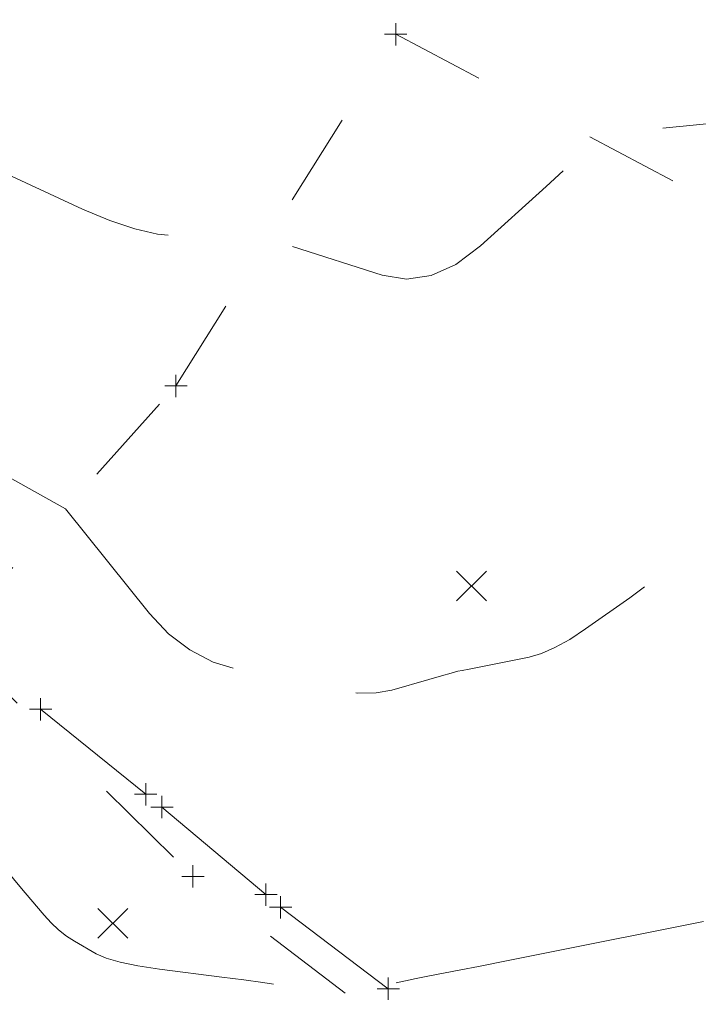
# Model space of a CAD drawing. Extents: x 1926935 to 1928139, y 199322 to 200300.
# Tile 604 of 656: x 1927353 to 1927383, y 200031 to 200075. Entities that reach past the tile are written whole.
import ezdxf

# ---------------------------------------------------------------- set-up
doc = ezdxf.new("R2010")
doc.units = 0
doc.header["$MEASUREMENT"] = 0
for name, pattern in [('DGN Style 2', [14.030763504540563, 8.418458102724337, -5.612305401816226]), ('DGN Style 3', [19.64306890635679, 14.03076350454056, -5.612305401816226]), ('DGN Style 5', [9.821534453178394, 4.209229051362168, -5.612305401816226])]:
    doc.linetypes.add(name, pattern=pattern)
for name, color, linetype, lineweight in [('DT_X_Contour_Minor', 136, 'DGN Style 3', 0), ('DT_X_Terrain_Ground_Line', 92, 'DGN Style 3', 13), ('PV_X_Driveway', 7, 'DGN Style 5', 0), ('RD_X_Bumper_Block', 7, 'DGN Style 2', 0), ('SV_X_Random_Point (Construction)', 7, 'Continuous', 0)]:
    doc.layers.add(name, color=color, linetype=linetype, lineweight=lineweight)
doc.layers.add('SV_X_Shot_Marker (Construction)', color=40, linetype='Continuous', lineweight=0, transparency=0.5)

# ---------------------------------------------------------------- blocks, each defined once
blk = doc.blocks.new('SVPT_454')
at = {"layer": 'SV_X_Shot_Marker (Construction)', "transparency": 33554495}
for p, q in [((1.455191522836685e-11, 0.0249999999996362), (1.455191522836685e-11, -0.02500000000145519)), ((-0.02499999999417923, 0), (0.02500000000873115, 0))]:
    blk.add_line(p, q, dxfattribs=at)
blk.add_point((1.455191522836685e-11, 0), dxfattribs=at)
blk = doc.blocks.new('SVPT_470')
at = {"layer": 'SV_X_Shot_Marker (Construction)', "transparency": 33554495}
for p, q in [((0, 0.0249999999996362), (0, -0.0249999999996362)), ((-0.02500000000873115, 0), (0.02499999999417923, 0))]:
    blk.add_line(p, q, dxfattribs=at)
blk.add_point((0, 0), dxfattribs=at)
blk = doc.blocks.new('SVPT_471')
at = {"layer": 'SV_X_Shot_Marker (Construction)', "transparency": 33554495}
for p, q in [((0, 0.02500000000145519), (0, -0.0249999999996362)), ((-0.02500000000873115, 1.818989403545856e-12), (0.02499999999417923, 1.818989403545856e-12))]:
    blk.add_line(p, q, dxfattribs=at)
blk.add_point((0, 1.818989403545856e-12), dxfattribs=at)
blk = doc.blocks.new('SVPT_546')
at = {"layer": 'SV_X_Shot_Marker (Construction)', "transparency": 33554495}
for p, q in [((-1.455191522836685e-11, 0.0249999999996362), (-1.455191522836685e-11, -0.02500000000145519)), ((-0.02500000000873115, 0), (0.02499999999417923, 0))]:
    blk.add_line(p, q, dxfattribs=at)
blk.add_point((-1.455191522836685e-11, 0), dxfattribs=at)
blk = doc.blocks.new('SVPT_547')
at = {"layer": 'SV_X_Shot_Marker (Construction)', "transparency": 33554495}
for p, q in [((1.455191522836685e-11, 0.02500000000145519), (1.455191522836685e-11, -0.0249999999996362)), ((-0.02499999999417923, 0), (0.02500000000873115, 0))]:
    blk.add_line(p, q, dxfattribs=at)
blk.add_point((1.455191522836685e-11, 0), dxfattribs=at)
blk = doc.blocks.new('SVPT_548')
at = {"layer": 'SV_X_Shot_Marker (Construction)', "transparency": 33554495}
for p, q in [((0, 0.02500000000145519), (0, -0.0249999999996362)), ((-0.02500000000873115, 1.818989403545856e-12), (0.02499999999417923, 1.818989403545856e-12))]:
    blk.add_line(p, q, dxfattribs=at)
blk.add_point((0, 1.818989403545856e-12), dxfattribs=at)
blk = doc.blocks.new('SVPT_549')
at = {"layer": 'SV_X_Shot_Marker (Construction)', "transparency": 33554495}
for p, q in [((0, 0.0249999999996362), (0, -0.0249999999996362)), ((-0.02500000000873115, 0), (0.02499999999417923, 0))]:
    blk.add_line(p, q, dxfattribs=at)
blk.add_point((0, 0), dxfattribs=at)
blk = doc.blocks.new('SVPT_550')
at = {"layer": 'SV_X_Shot_Marker (Construction)', "transparency": 33554495}
for p, q in [((-1.455191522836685e-11, 0.0249999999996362), (-1.455191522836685e-11, -0.0249999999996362)), ((-0.02500000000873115, 0), (0.02499999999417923, 0))]:
    blk.add_line(p, q, dxfattribs=at)
blk.add_point((-1.455191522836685e-11, 0), dxfattribs=at)
blk = doc.blocks.new('SVPT_551')
at = {"layer": 'SV_X_Shot_Marker (Construction)', "transparency": 33554495}
for p, q in [((0, 0.02500000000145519), (0, -0.0249999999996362)), ((-0.02499999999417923, 1.818989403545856e-12), (0.02500000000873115, 1.818989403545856e-12))]:
    blk.add_line(p, q, dxfattribs=at)
blk.add_point((0, 1.818989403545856e-12), dxfattribs=at)
blk = doc.blocks.new('X_210')
at = {"layer": 'SV_X_Random_Point (Construction)', "color": 7, "linetype": 'Continuous', "lineweight": 0, "transparency": 33554559}
for p, q in [((-0.03333333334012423, -0.03337499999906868), (0.03333333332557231, 0.03337500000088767)), ((-0.03333333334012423, 0.03337500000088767), (0.03333333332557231, -0.03337499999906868))]:
    blk.add_line(p, q, dxfattribs=at)
blk = doc.blocks.new('X_211')
at = {"layer": 'SV_X_Random_Point (Construction)', "color": 7, "linetype": 'Continuous', "lineweight": 0, "transparency": 33554559}
for p, q in [((-0.03333333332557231, -0.03337499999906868), (0.03333333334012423, 0.03337500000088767)), ((-0.03333333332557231, 0.03337500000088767), (0.03333333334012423, -0.03337499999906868))]:
    blk.add_line(p, q, dxfattribs=at)
blk = doc.blocks.new('*U2117', base_point=(1927600.1255, 199832.7095, 682.6088333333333))
at = {"layer": 'DT_X_Contour_Minor', "flags": 128}
for points, elevation in [([(1927206.182542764, 200241.663139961), (1927209.275631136, 200239.9908336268), (1927209.950493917, 200239.6293013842), (1927210.124405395, 200239.5382534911), (1927212.693702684, 200238.230316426), (1927218.968736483, 200235.040207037), (1927233.717245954, 200227.5417899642), (1927236.527231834, 200226.110128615), (1927238.448172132, 200225.1282656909), (1927239.480066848, 200224.5962011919), (1927241.04639198, 200223.7770937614), (1927241.845125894, 200223.3493202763), (1927243.066583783, 200222.680330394), (1927244.710765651, 200221.7701241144), (1927246.777671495, 200220.6187014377), (1927252.853052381, 200217.2266191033), (1927254.960368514, 200216.0206674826), (1927256.725781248, 200214.9468743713), (1927258.149290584, 200214.0052397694), (1927259.230896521, 200213.1957636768), (1927261.659307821, 200211.2133721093), (1927262.540892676, 200210.5107234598), (1927263.364338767, 200209.8895711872), (1927264.129646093, 200209.3499152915), (1927264.836814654, 200208.8917557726), (1927266.645079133, 200207.7786588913), (1927267.544241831, 200207.2275114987), (1927270.668948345, 200205.3228003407), (1927279.418778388, 200200.0031037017), (1927281.603033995, 200198.6671076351), (1927283.262586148, 200197.6337190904), (1927284.397434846, 200196.9029380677), (1927285.00758009, 200196.4747645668), (1927285.935029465, 200195.7364452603), (1927286.415766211, 200195.3842514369), (1927287.162389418, 200194.8814094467), (1927288.174899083, 200194.2279192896), (1927289.453295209, 200193.4237809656), (1927296.039545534, 200189.3196230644), (1927297.801871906, 200191.6395134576), (1927298.144281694, 200192.0851845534), (1927298.416228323, 200192.427959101), (1927298.617711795, 200192.6678371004), (1927298.74873211, 200192.8048185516), (1927299.195746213, 200193.2039733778), (1927299.23132012, 200193.2650008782), (1927299.293284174, 200193.2703410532), (1927299.463930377, 200193.2602069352), (1927299.743258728, 200193.2345985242), (1927300.131269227, 200193.1935158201), (1927302.19557657, 200192.9656898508), (1927302.200266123, 200192.9618473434), (1927302.201239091, 200192.9610025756), (1927302.202148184, 200192.9601150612), (1927302.202993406, 200192.9591848), (1927302.203774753, 200192.9582117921), (1927302.205773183, 200192.955560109), (1927302.521982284, 200192.6473708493), (1927303.469110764, 200191.7247918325), (1927305.047158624, 200190.1878230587), (1927307.256125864, 200188.0364645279), (1927313.987931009, 200181.480322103), (1927316.369620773, 200179.1866243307), (1927318.46583621, 200177.2226378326), (1927320.276577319, 200175.5883626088), (1927321.801844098, 200174.2837986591), (1927325.488589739, 200171.2445764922), (1927326.81789005, 200170.1789554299), (1927328.040731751, 200169.261508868), (1927329.157114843, 200168.4922368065), (1927330.167039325, 200167.8711392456), (1927332.718226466, 200166.4124450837), (1927333.798792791, 200165.7448219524), (1927335.127101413, 200164.83597318), (1927336.70315233, 200163.6858987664), (1927338.526945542, 200162.2945987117), (1927343.72071717, 200158.2628310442), (1927345.612048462, 200156.8190157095), (1927347.390713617, 200155.5113954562), (1927349.056712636, 200154.3399702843), (1927350.610045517, 200153.3047401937), (1927354.602045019, 200150.7257200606), (1927356.185775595, 200149.6916317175), (1927357.942967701, 200148.5236317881), (1927359.873621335, 200147.2217202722), (1927361.977736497, 200145.7858971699), (1927367.819992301, 200141.778486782), (1927369.859315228, 200140.3729342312), (1927371.595592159, 200139.1618343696), (1927373.028823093, 200138.1451871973), (1927374.159008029, 200137.3229927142), (1927376.768773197, 200135.3897443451), (1927378.019343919, 200134.4677208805), (1927379.813732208, 200133.1515867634), (1927382.151938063, 200131.441341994), (1927385.033961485, 200129.3369865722), (1927393.444447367, 200123.1998912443), (1927396.271546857, 200121.1411914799), (1927398.444980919, 200119.5679136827), (1927399.964749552, 200118.4800578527), (1927400.830852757, 200117.8776239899), (1927402.268907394, 200116.9183629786), (1927403.042342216, 200116.3943026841), (1927404.284105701, 200115.5415675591), (1927405.994197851, 200114.3601576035), (1927408.172618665, 200112.8500728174), (1927419.431349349, 200105.0361025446), (1927418.738350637, 200105.1295608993), (1927418.572992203, 200105.1393252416), (1927418.373916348, 200105.128564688), (1927418.14112307, 200105.0972792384), (1927417.874612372, 200105.0454688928), (1927416.5522218, 200104.7557958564), (1927408.445687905, 200107.4737431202), (1927406.665865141, 200108.0753375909), (1927404.800625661, 200108.7152864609), (1927402.849969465, 200109.3935897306), (1927400.813896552, 200110.1102473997), (1927391.112917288, 200113.5441434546), (1927390.537417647, 200113.3924224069), (1927390.42176278, 200113.3588893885), (1927390.32144088, 200113.3233136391), (1927390.236451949, 200113.2856951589), (1927390.166795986, 200113.2460339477), (1927389.877511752, 200113.0561819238), (1927389.186233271, 200109.8615575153), (1927389.034238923, 200109.1573821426), (1927388.874518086, 200108.4139807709), (1927388.70707076, 200107.6313534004), (1927388.531896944, 200106.8095000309), (1927387.696390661, 200102.8826569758), (1927390.423934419, 200096.3598169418), (1927391.037051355, 200094.9387471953), (1927391.707454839, 200093.4710408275), (1927392.435144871, 200091.9566978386), (1927393.220121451, 200090.3957182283), (1927397.017014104, 200083.002327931), (1927397.998091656, 200079.8831592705), (1927398.132152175, 200079.2422710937), (1927398.113871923, 200078.6563931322), (1927397.943250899, 200078.1255253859), (1927397.620289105, 200077.6496678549), (1927396.555936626, 200076.4540613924), (1927396.1429053, 200075.9652844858), (1927395.702075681, 200075.395658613), (1927395.233447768, 200074.7451837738), (1927394.737021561, 200074.0138599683), (1927393.376153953, 200071.9558645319), (1927392.846085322, 200071.2871081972), (1927392.276530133, 200070.8243357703), (1927391.667488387, 200070.5675472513), (1927391.018960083, 200070.5167426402), (1927389.23690253, 200070.6559088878), (1927388.466822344, 200070.6826312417), (1927387.493124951, 200070.6584236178), (1927386.315810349, 200070.5832860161), (1927384.934878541, 200070.4572184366), (1927378.015423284, 200069.7500664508), (1927378.25692662, 200069.5723252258), (1927378.163896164, 200069.413844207), (1927377.781303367, 200069.0145759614), (1927377.109148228, 200068.3745204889), (1927376.147430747, 200067.4936777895), (1927373.196767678, 200064.8237142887), (1927372.091799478, 200063.9913408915), (1927370.989892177, 200063.4966933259), (1927369.891045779, 200063.3397715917), (1927368.795260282, 200063.5205756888), (1927363.688736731, 200065.1523550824), (1927359.652978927, 200065.2577291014), (1927358.737765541, 200065.3509647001), (1927357.721735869, 200065.5855112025), (1927356.604889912, 200065.9613686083), (1927355.387227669, 200066.4785369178), (1927352.005706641, 200068.0460669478), (1927350.557367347, 200068.5953091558), (1927348.748490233, 200069.0673882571), (1927346.579075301, 200069.4623042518), (1927344.04912255, 200069.7800571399), (1927336.821864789, 200070.5245140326), (1927334.422369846, 200070.7700868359), (1927332.644328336, 200070.9484625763), (1927331.48774026, 200071.0596412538), (1927330.952605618, 200071.1036228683), (1927329.905368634, 200071.152077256), (1927329.208619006, 200071.1737043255), (1927328.757012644, 200071.2185760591), (1927327.700800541, 200071.3439225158), (1927326.039982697, 200071.5497436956), (1927323.774559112, 200071.8360395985), (1927316.927288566, 200072.7067949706), (1927314.427701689, 200073.0221056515), (1927312.064393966, 200073.3149711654), (1927309.837365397, 200073.5853915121), (1927307.746615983, 200073.8333666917), (1927302.352989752, 200074.4647069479), (1927300.357117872, 200074.6550810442), (1927298.414721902, 200074.7526981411), (1927296.525801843, 200074.7575582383), (1927294.690357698, 200074.6696613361), (1927289.86714119, 200074.3115935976), (1927288.1469807, 200074.1459806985), (1927286.60391161, 200073.9176928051), (1927285.23793392, 200073.6267299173), (1927284.049047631, 200073.2730920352), (1927278.91412488, 200071.4765402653)], 656.0000000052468), ([(1927213.21924097, 200239.8766379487), (1927215.354509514, 200238.3845772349), (1927235.494305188, 200228.145855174), (1927237.911760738, 200226.9147354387), (1927239.524106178, 200226.0914128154), (1927240.331341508, 200225.6758873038), (1927241.410488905, 200225.1115487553), (1927242.069874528, 200224.7559216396), (1927243.238670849, 200224.1122942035), (1927244.916877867, 200223.1806664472), (1927247.104495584, 200221.9610383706), (1927253.617357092, 200218.324696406), (1927255.876418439, 200217.0319057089), (1927257.768956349, 200215.8807900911), (1927259.294970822, 200214.8713495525), (1927260.454461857, 200214.0035840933), (1927263.057740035, 200211.8784429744), (1927263.970888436, 200211.1448451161), (1927264.757875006, 200210.5379073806), (1927265.418699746, 200210.0576297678), (1927265.953362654, 200209.7040122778), (1927267.210914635, 200208.9299124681), (1927267.955772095, 200208.4739514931), (1927271.085139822, 200206.5679882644), (1927280.557078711, 200200.8095172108), (1927282.906206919, 200199.3770408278), (1927284.638020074, 200198.3109632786), (1927285.752518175, 200197.6112845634), (1927286.249701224, 200197.278004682), (1927286.752435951, 200196.8777901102), (1927287.013024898, 200196.6868793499), (1927287.417740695, 200196.4143079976), (1927287.966583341, 200196.0600760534), (1927288.659552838, 200195.6241835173), (1927292.22970647, 200193.3994769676), (1927293.184995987, 200194.6570005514), (1927293.420010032, 200194.9426988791), (1927293.715642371, 200195.2608551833), (1927294.071893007, 200195.6114694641), (1927294.488761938, 200195.9945417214), (1927296.575592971, 200197.8579475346), (1927296.741665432, 200198.142847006), (1927296.81637843, 200198.1914565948), (1927296.969343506, 200198.2151855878), (1927297.200560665, 200198.214033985), (1927297.510029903, 200198.1880017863), (1927299.13680787, 200198.0084634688), (1927301.37461219, 200196.1748600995), (1927301.838901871, 200195.7717459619), (1927302.272711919, 200195.3482335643), (1927302.676042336, 200194.9043229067), (1927303.048893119, 200194.4400139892), (1927304.002522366, 200193.1746591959), (1927304.580516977, 200192.5012968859), (1927305.599278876, 200191.4302260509), (1927307.058808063, 200189.9614466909), (1927308.959104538, 200188.0949588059), (1927314.61425152, 200182.5873797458), (1927316.680239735, 200180.606764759), (1927318.63684414, 200178.7956040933), (1927320.484064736, 200177.153897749), (1927322.221901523, 200175.6816457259), (1927326.710287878, 200171.9815794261), (1927328.284727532, 200170.7093530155), (1927329.641756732, 200169.6677235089), (1927330.781375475, 200168.8566909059), (1927331.703583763, 200168.2762552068), (1927333.872925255, 200167.0358892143), (1927334.791759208, 200166.468191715), (1927335.921254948, 200165.6953737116), (1927337.261412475, 200164.7174352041), (1927338.812231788, 200163.5343761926), (1927343.228632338, 200160.1060581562), (1927344.903444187, 200158.8353410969), (1927346.615579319, 200157.5944284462), (1927348.365037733, 200156.383320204), (1927350.151819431, 200155.2020163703), (1927354.966335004, 200152.0916120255), (1927356.78566727, 200150.9066814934), (1927358.632777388, 200149.6846931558), (1927360.507665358, 200148.4256470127), (1927362.41033118, 200147.1295430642), (1927367.52114384, 200143.6238554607), (1927369.356529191, 200142.3562130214), (1927371.029575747, 200141.182551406), (1927372.540283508, 200140.1028706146), (1927373.888652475, 200139.1171706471), (1927377.267851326, 200136.6139451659), (1927378.723055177, 200135.5398046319), (1927380.55426759, 200134.1948021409), (1927382.761488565, 200132.5789376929), (1927385.344718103, 200130.6922112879), (1927392.734674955, 200125.2997915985), (1927395.276344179, 200123.4524654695), (1927397.358884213, 200121.9548018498), (1927398.982295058, 200120.8068007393), (1927400.146576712, 200120.008462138), (1927402.639155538, 200118.3457758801), (1927403.809998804, 200117.5552357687), (1927405.453094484, 200116.430630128), (1927407.568442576, 200114.971958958), (1927410.156043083, 200113.1792222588), (1927422.057153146, 200104.9183664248), (1927423.875762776, 200103.65303249), (1927424.598867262, 200103.1455672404), (1927424.95525154, 200102.8728419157), (1927425.482076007, 200102.4352648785), (1927426.179340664, 200101.8328361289), (1927427.04704551, 200101.0655556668), (1927431.494028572, 200097.1002595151), (1927430.361588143, 200096.7825338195), (1927430.148403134, 200096.7184748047), (1927429.994179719, 200096.6624659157), (1927429.898917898, 200096.6145071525), (1927429.862617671, 200096.574598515), (1927429.830793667, 200096.4071418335), (1927428.373444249, 200097.0065839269), (1927427.749330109, 200097.2386346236), (1927426.501566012, 200097.6778829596), (1927424.630151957, 200098.3243289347), (1927422.135087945, 200099.1779725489), (1927412.114868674, 200102.594744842), (1927408.674746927, 200103.7642966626), (1927407.769807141, 200104.0697226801), (1927404.811521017, 200105.06311234), (1927404.326697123, 200105.2332476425), (1927404.3064311, 200105.2279048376), (1927404.122290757, 200105.1102540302), (1927403.254796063, 200104.5411460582), (1927402.714065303, 200102.0401738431), (1927402.223827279, 200099.743450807), (1927401.675296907, 200097.1641780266), (1927401.49230538, 200096.2972657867), (1927401.354728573, 200095.6309836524), (1927401.26256649, 200095.1653316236), (1927401.215819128, 200094.9003097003), (1927401.103632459, 200094.131677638), (1927406.493037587, 200083.2125704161), (1927407.536924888, 200081.0677193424), (1927408.358841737, 200079.3127835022), (1927408.958788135, 200077.9477628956), (1927409.33676408, 200076.9726575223), (1927410.58272077, 200073.331967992), (1927411.20074881, 200071.3598913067), (1927411.206854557, 200070.9392913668), (1927410.960302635, 200070.522667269), (1927410.461093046, 200070.1100190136), (1927409.709225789, 200069.7013466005), (1927407.367369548, 200068.6168546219), (1927406.505353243, 200068.1194654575), (1927405.675696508, 200067.4406669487), (1927404.878399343, 200066.5804590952), (1927404.113461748, 200065.5388418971), (1927402.116774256, 200062.5193169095), (1927401.323366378, 200061.5393312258), (1927400.440658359, 200060.8640179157), (1927399.468650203, 200060.4933769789), (1927398.407341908, 200060.4274084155), (1927393.246202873, 200060.8304573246), (1927384.927865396, 200053.3236083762), (1927383.275650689, 200051.8508589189), (1927381.884008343, 200050.649831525), (1927380.752938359, 200049.7205261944), (1927379.882440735, 200049.0629429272), (1927377.908543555, 200047.6716836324), (1927377.195353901, 200047.2019797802), (1927376.536207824, 200046.8363126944), (1927375.931105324, 200046.5746823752), (1927375.380046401, 200046.4170888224), (1927373.136808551, 200045.9659471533), (1927372.695540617, 200045.879424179), (1927372.376875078, 200045.8194501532), (1927372.194477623, 200045.7772944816), (1927371.886284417, 200045.6958079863), (1927371.452295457, 200045.5749906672), (1927370.892510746, 200045.4148425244), (1927369.232023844, 200044.935339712), (1927368.537244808, 200044.8116086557), (1927367.698272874, 200044.800042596), (1927366.715108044, 200044.9006415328), (1927365.587750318, 200045.1134054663), (1927362.38920585, 200045.8303292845), (1927361.2389778, 200046.1908082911), (1927360.187202, 200046.7345524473), (1927359.23387845, 200047.4615617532), (1927358.379007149, 200048.3718362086), (1927354.619329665, 200053.0474023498), (1927350.472727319, 200055.3780453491), (1927349.573679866, 200055.8713907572), (1927348.653652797, 200056.3525799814), (1927347.712646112, 200056.821613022), (1927346.750659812, 200057.2784898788), (1927344.15739019, 200058.4806199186), (1927343.176695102, 200058.8884369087), (1927342.179562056, 200059.2102903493), (1927341.165991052, 200059.4461802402), (1927340.135982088, 200059.5961065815), (1927337.367374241, 200059.8812920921), (1927336.221198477, 200060.0497375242), (1927334.859127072, 200060.3411846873), (1927333.281160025, 200060.7556335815), (1927331.487297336, 200061.2930842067), (1927322.612181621, 200064.0881911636), (1927314.752263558, 200065.0877231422), (1927312.888341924, 200065.3208079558), (1927310.665113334, 200065.5916915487), (1927308.082577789, 200065.9003739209), (1927305.140735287, 200066.2468550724), (1927296.81674601, 200067.2212031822), (1927294.046787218, 200067.5380418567), (1927291.979902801, 200067.7577967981), (1927290.61609276, 200067.8804680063), (1927289.955357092, 200067.9060554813), (1927289.130827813, 200067.8448437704), (1927288.836766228, 200067.816532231), (1927288.572978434, 200067.7775063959), (1927288.33946443, 200067.727766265), (1927288.136224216, 200067.6673118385), (1927287.258408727, 200067.360191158)], 657.0000000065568), ([(1927220.182338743, 200238.8273947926), (1927227.48149728, 200233.7269648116), (1927238.529244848, 200228.1104819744), (1927240.739804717, 200226.9835112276), (1927241.182616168, 200226.7555734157), (1927241.77458583, 200226.4460037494), (1927242.294623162, 200226.1625230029), (1927243.410757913, 200225.5442580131), (1927245.122990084, 200224.59120878), (1927247.431319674, 200223.3033753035), (1927254.381661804, 200219.4227737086), (1927256.792468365, 200218.0431439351), (1927258.812131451, 200216.8147058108), (1927260.44065106, 200215.7374593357), (1927261.678027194, 200214.8114045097), (1927264.456172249, 200212.5435138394), (1927265.400884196, 200211.7789667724), (1927266.151411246, 200211.186243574), (1927266.707753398, 200210.7653442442), (1927267.069910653, 200210.5162687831), (1927267.776750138, 200210.081166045), (1927269.608829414, 200208.9643948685), (1927281.695379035, 200201.6159307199), (1927284.209379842, 200200.0869740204), (1927286.013453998, 200198.9882074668), (1927287.107601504, 200198.3196310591), (1927287.491822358, 200198.0812447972), (1927287.569842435, 200198.0191349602), (1927287.610283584, 200197.9895072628), (1927287.7582676, 200197.8922328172), (1927288.419867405, 200197.4793308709), (1927288.568120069, 200197.6744876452), (1927288.695738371, 200197.8002132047), (1927289.015056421, 200198.0937512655), (1927289.526074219, 200198.5551018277), (1927290.228791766, 200199.1842648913), (1927293.955439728, 200202.5119216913), (1927294.252010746, 200203.0206931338), (1927294.339472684, 200203.1125721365), (1927294.474756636, 200203.1701642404), (1927294.657862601, 200203.1934694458), (1927294.888790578, 200203.1824877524), (1927296.07803917, 200203.0512370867), (1927300.548958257, 200199.3878728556), (1927301.476564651, 200198.5824893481), (1927302.343275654, 200197.7363520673), (1927303.149091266, 200196.8494610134), (1927303.894011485, 200195.9218161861), (1927305.799271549, 200193.3937582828), (1927306.639051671, 200192.3552229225), (1927307.729446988, 200191.1356602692), (1927309.070457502, 200189.735070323), (1927310.662083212, 200188.1534530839), (1927315.240572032, 200183.6944373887), (1927316.990858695, 200182.0269051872), (1927318.807852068, 200180.368570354), (1927320.691552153, 200178.7194328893), (1927322.641958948, 200177.0794927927), (1927327.931986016, 200172.71858236), (1927329.751565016, 200171.2397506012), (1927331.242781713, 200170.0739381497), (1927332.405636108, 200169.2211450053), (1927333.240128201, 200168.681371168), (1927335.027624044, 200167.6593333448), (1927335.784725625, 200167.1915614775), (1927336.715408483, 200166.5547742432), (1927337.819672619, 200165.7489716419), (1927339.097518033, 200164.7741536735), (1927342.736547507, 200161.9492852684), (1927344.194839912, 200160.8516664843), (1927345.84044502, 200159.6774614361), (1927347.673362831, 200158.4266701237), (1927349.693593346, 200157.099292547), (1927355.33062499, 200153.4575039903), (1927357.385558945, 200152.1217312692), (1927359.322587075, 200150.8457545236), (1927361.141709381, 200149.6295737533), (1927362.842925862, 200148.4731889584), (1927367.22229538, 200145.4692241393), (1927368.853743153, 200144.3394918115), (1927370.463559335, 200143.2032684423), (1927372.051743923, 200142.0605540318), (1927373.61829692, 200140.91134858), (1927377.766929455, 200137.8381459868), (1927379.426766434, 200136.6118883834), (1927381.294802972, 200135.2380175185), (1927383.371039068, 200133.7165333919), (1927385.655474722, 200132.0474360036), (1927392.024902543, 200127.3996919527), (1927394.2811415, 200125.7637394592), (1927396.272787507, 200124.341690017), (1927397.999840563, 200123.133543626), (1927399.462300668, 200122.1393002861), (1927403.009403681, 200119.7731887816), (1927404.479237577, 200118.7844744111), (1927406.228412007, 200117.592914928), (1927408.256926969, 200116.1985103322), (1927410.564782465, 200114.6012606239), (1927419.320545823, 200108.5237633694), (1927422.467615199, 200106.334160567), (1927423.385656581, 200105.6922623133), (1927425.251106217, 200104.3831142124), (1927426.170498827, 200103.6795431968), (1927427.529589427, 200102.5506912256), (1927429.328378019, 200100.9965582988), (1927431.566864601, 200099.0171444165), (1927443.039097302, 200088.7875574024), (1927442.747869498, 200088.7058484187), (1927442.687153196, 200088.6583716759), (1927442.629816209, 200088.5509595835), (1927442.575858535, 200088.3836121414), (1927442.525280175, 200088.1563293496), (1927442.297132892, 200086.9558271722), (1927431.849349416, 200091.2532462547), (1927429.706472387, 200092.121734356), (1927427.75546279, 200092.8854476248), (1927425.996320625, 200093.5443860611), (1927424.429045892, 200094.0985496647), (1927417.562787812, 200096.4401718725), (1927417.238056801, 200096.2293320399), (1927417.168926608, 200096.1781383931), (1927417.100706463, 200096.1149173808), (1927417.033396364, 200096.0396690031), (1927416.966996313, 200095.95239326), (1927416.659252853, 200095.517042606), (1927416.068025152, 200092.7370005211), (1927415.938112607, 200092.0851737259), (1927415.801758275, 200091.321139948), (1927415.658962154, 200090.4448991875), (1927415.509724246, 200089.4564514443), (1927414.798249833, 200084.5818790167), (1927416.47440902, 200081.1859268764), (1927416.885187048, 200080.2672178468), (1927417.399167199, 200078.9664988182), (1927418.016349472, 200077.2837697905), (1927418.736733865, 200075.2190307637), (1927422.339332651, 200064.6922253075), (1927422.916268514, 200062.851270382), (1927423.028005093, 200062.4188109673), (1927423.1159566, 200061.9104134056), (1927423.180123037, 200061.326077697), (1927423.220504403, 200060.6658038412), (1927423.29647462, 200058.8038226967), (1927423.248679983, 200058.1348972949), (1927423.048318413, 200057.524606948), (1927422.695389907, 200056.9729516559), (1927422.189894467, 200056.4799314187), (1927420.638484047, 200055.2433908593), (1927420.088871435, 200054.8193624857), (1927419.603591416, 200054.4746827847), (1927419.182643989, 200054.2093517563), (1927418.826029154, 200054.0233694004), (1927417.960833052, 200053.6332146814), (1927417.532268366, 200053.4501395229), (1927416.895471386, 200053.1935300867), (1927416.050442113, 200052.8633863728), (1927414.997180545, 200052.4597083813), (1927410.141348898, 200050.61287713), (1927409.462386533, 200050.357724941), (1927409.150424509, 200050.2490550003), (1927406.876284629, 200048.2303059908), (1927406.144134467, 200047.6362899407), (1927404.922315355, 200046.7194199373), (1927403.210827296, 200045.4796959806), (1927401.009670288, 200043.9171180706), (1927394.487026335, 200039.3197717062), (1927392.043685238, 200037.7502036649), (1927389.605644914, 200036.4895093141), (1927387.17290536, 200035.5376886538), (1927384.745466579, 200034.8947416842), (1927376.08855682, 200033.1515934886), (1927374.365711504, 200032.8072501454), (1927373.110828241, 200032.5590179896), (1927372.323907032, 200032.4068970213), (1927370.849399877, 200032.1293893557), (1927370.320154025, 200032.0252151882), (1927369.838296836, 200031.9208234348), (1927369.403828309, 200031.8162140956), (1927369.016748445, 200031.7113871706), (1927367.32094929, 200031.2216871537), (1927364.794092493, 200031.6406240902), (1927364.189411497, 200031.7358415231), (1927363.458307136, 200031.8419494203), (1927362.60077941, 200031.9589477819), (1927361.61682832, 200032.086836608), (1927358.82439426, 200032.4423940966), (1927357.862381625, 200032.5853811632), (1927357.070669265, 200032.7476742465), (1927356.44925718, 200032.9292733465), (1927355.99814537, 200033.1301784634), (1927355.022247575, 200033.6916667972), (1927354.66268798, 200033.9226040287), (1927354.315932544, 200034.1942994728), (1927353.981981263, 200034.5067531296), (1927353.660834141, 200034.859964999), (1927352.821514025, 200035.8562076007), (1927352.430821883, 200036.3241536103), (1927351.888235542, 200036.9808096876), (1927351.193755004, 200037.8261758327), (1927346.043211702, 200044.1262645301), (1927342.333435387, 200046.2721274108), (1927341.566938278, 200046.7181316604), (1927340.857351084, 200047.1364888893), (1927340.204673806, 200047.5271990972), (1927339.608906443, 200047.8902622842), (1927337.567547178, 200049.1474490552), (1927336.743212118, 200049.6590587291), (1927335.762009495, 200050.2777740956), (1927335.369813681, 200050.4769541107), (1927334.707271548, 200050.7497541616), (1927333.774383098, 200051.0961742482), (1927332.571148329, 200051.5162143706), (1927329.002060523, 200052.7344814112), (1927327.624034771, 200053.199391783), (1927326.16677337, 200053.6804226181), (1927324.63027632, 200054.1775739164), (1927323.014543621, 200054.6908456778), (1927315.289574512, 200057.1237283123), (1927312.269805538, 200057.5077470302), (1927311.519421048, 200057.6013091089), (1927310.562454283, 200057.7174158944), (1927308.028773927, 200058.0172635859), (1927301.152802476, 200058.8221168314)], 658.0000000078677)]:
    blk.add_lwpolyline(points, dxfattribs=dict(at, elevation=elevation))

msp = doc.modelspace()

# ---------------------------------------------------------------- linework, layer by layer
at = {"layer": 'PV_X_Driveway', "extrusion": (-0.3502033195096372, -0.3660578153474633, 0.8621828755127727), "elevation": -747626.1093908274, "flags": 128}
msp.add_lwpolyline([(1254377.53377459, 1273690.501818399), (1254392.791490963, 1273690.241848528), (1254404.100741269, 1273691.67158412)], dxfattribs=at)
at = {"layer": 'PV_X_Driveway'}
msp.add_polyline3d([(1927330.956, 200030.5525, 659.918599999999), (1927342.699, 200041.0205999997, 658.4205), (1927349.459, 200047.2984000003, 657.5704999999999), (1927359.568, 200058.5605999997, 656.452900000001), (1927369.409, 200074.3027999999, 655.3712999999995), (1927385.32, 200065.886, 656.533599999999), (1927407.598, 200051.6765, 657.8444999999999), (1927412.42, 200047.2427000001, 658.3275), (1927424.078, 200030.1670999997, 659.8285), (1927407.519, 200010.7647000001, 660.7372999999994), (1927390.647, 199992.1847999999, 661.5989999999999), (1927373.779, 199973.3007999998, 663.689099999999)], dxfattribs=at)
at = {"layer": 'RD_X_Bumper_Block', "extrusion": (0.0003984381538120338, -0.0003221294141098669, 0.9999998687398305), "elevation": 1360.981007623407, "flags": 128}
msp.add_lwpolyline([(1927357.801045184, 200040.7200908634), (1927353.096044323, 200044.523991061)], dxfattribs=at)
at = {"layer": 'RD_X_Bumper_Block', "extrusion": (-0.003231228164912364, 0.002717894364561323, 0.9999910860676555), "elevation": -5026.606776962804, "flags": 128}
msp.add_lwpolyline([(1927355.657714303, 200050.1794679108), (1927350.999655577, 200054.0974823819)], dxfattribs=at)
at = {"layer": 'RD_X_Bumper_Block', "extrusion": (-0.03816237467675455, 0.02883651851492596, 0.9988553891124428), "elevation": -67127.62504639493, "flags": 128}
msp.add_lwpolyline([(-1321544.900249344, 1415548.503038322), (-1321544.900249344, 1415542.44852926)], dxfattribs=at)

# ---------------------------------------------------------------- block references
at = {"layer": 'DT_X_Terrain_Ground_Line'}
msp.add_blockref('*U2117', (1927600.1255, 199832.7095, 682.6088333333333), dxfattribs=at)
at = {"layer": 'SV_X_Random_Point (Construction)', "color": 7, "linetype": 'Continuous', "lineweight": 0, "transparency": 33554559, "xscale": 20, "yscale": 20, "zscale": 20}
for name, p in [('X_210', (1927372.798, 200049.5937999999, 656.7242999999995)), ('X_211', (1927356.741, 200034.4867000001, 657.7985))]:
    msp.add_blockref(name, p, dxfattribs=at)
at = {"layer": 'SV_X_Shot_Marker (Construction)', "transparency": 33554495, "xscale": 20, "yscale": 20, "zscale": 20}
for name, p in [('SVPT_471', (1927369.409, 200074.3027999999, 655.3712999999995)), ('SVPT_470', (1927359.568, 200058.5605999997, 656.452900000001)), ('SVPT_551', (1927353.511, 200044.0752000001, 657.49)), ('SVPT_550', (1927358.216, 200040.2712999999, 657.486900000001)), ('SVPT_549', (1927358.937, 200039.6967999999, 657.4487999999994)), ('SVPT_454', (1927360.329, 200036.589, 657.4387999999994)), ('SVPT_548', (1927363.595, 200035.7787999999, 657.4745)), ('SVPT_547', (1927364.249, 200035.2075, 657.6052999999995)), ('SVPT_546', (1927369.074, 200031.5615999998, 657.8949000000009))]:
    msp.add_blockref(name, p, dxfattribs=at)

doc.saveas('drawing.dxf')
